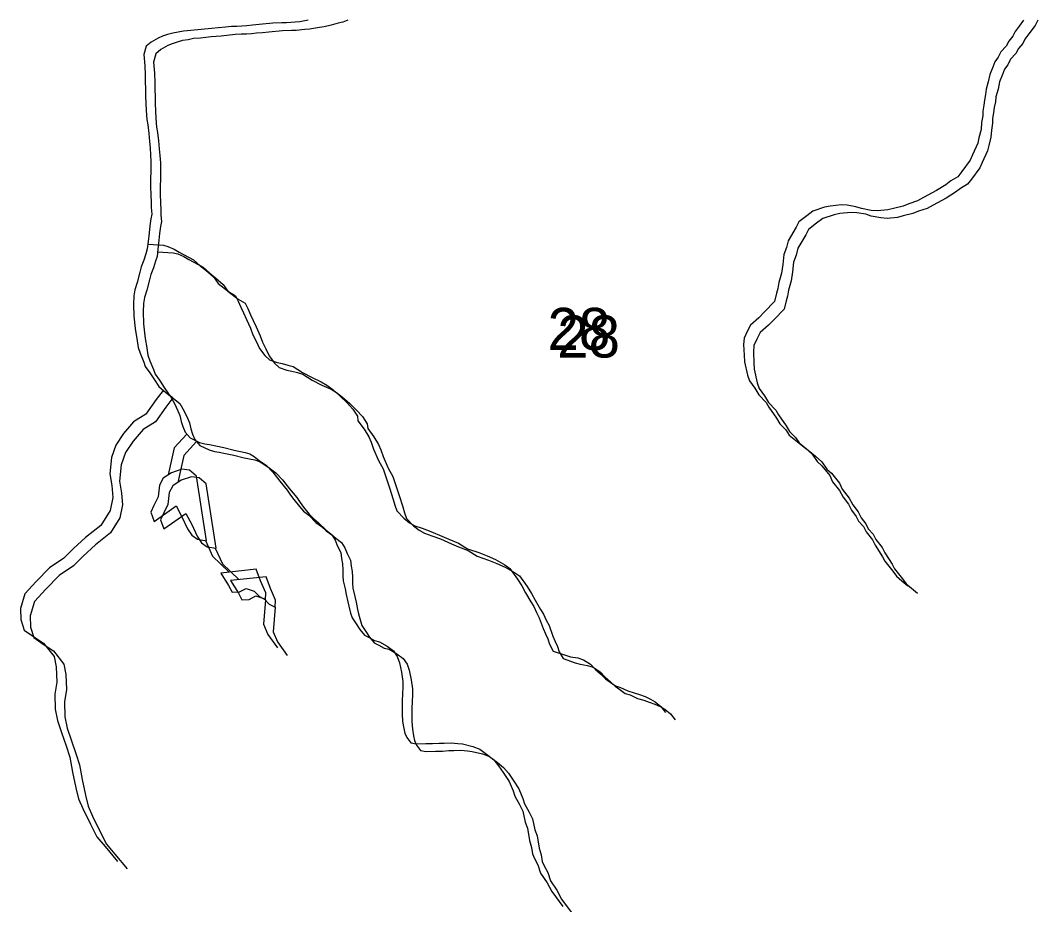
# Model space of a CAD drawing. Extents: x -21.1 to 50.3, y -4.9 to 22.1.
# Drawn here: x 46.136 to 47.146, y 20.767 to 21.646 of the extents above; entities that cross this region are included whole.
import ezdxf

# ---------------------------------------------------------------- set-up
doc = ezdxf.new("R2010")
doc.units = 0
for name, color, linetype in [('GM_X_Minor_Lake', 7, 'Continuous'), ('GM_X_Minor_River', 7, 'Continuous'), ('GM_X_Section_Text', 7, 'Continuous')]:
    doc.layers.add(name, color=color, linetype=linetype)

msp = doc.modelspace()

# ---------------------------------------------------------------- linework, layer by layer
at = {"layer": 'GM_X_Minor_Lake'}
for points in [[(46.3107, 21.1927), (46.3038, 21.1987), (46.2962, 21.1998), (46.286, 21.1962), (46.2777, 21.1909), (46.274, 21.184), (46.2726, 21.1722), (46.2685, 21.1638), (46.2652, 21.1569), (46.2687, 21.1479), (46.2905, 21.1633), (46.2963, 21.1523), (46.3018, 21.1406), (46.306, 21.1342), (46.3118, 21.1301), (46.3205, 21.1287)], [(46.3203, 21.1852), (46.3134, 21.1912), (46.3058, 21.1923), (46.2956, 21.1887), (46.2873, 21.1833), (46.2836, 21.1765), (46.2822, 21.1647), (46.2782, 21.1563), (46.2748, 21.1494), (46.2783, 21.1404), (46.3002, 21.1558), (46.306, 21.1448), (46.3114, 21.1331), (46.3157, 21.1267), (46.3214, 21.1226), (46.3301, 21.1212)], [(46.3205, 21.1287), (46.3107, 21.1927)], [(46.3301, 21.1212), (46.3203, 21.1852)], [(46.3349, 21.0966), (46.3426, 21.0842), (46.3461, 21.0774), (46.3533, 21.0778), (46.3601, 21.0813), (46.3681, 21.0787), (46.3731, 21.0731), (46.3792, 21.0701), (46.3795, 21.077), (46.3744, 21.0887), (46.3701, 21.1004)], [(46.3701, 21.1004), (46.3349, 21.0966)], [(46.3445, 21.0891), (46.3523, 21.0767), (46.3557, 21.0699), (46.3629, 21.0703), (46.3697, 21.0738), (46.3777, 21.0712), (46.3827, 21.0656), (46.3888, 21.0626), (46.3891, 21.0695), (46.3841, 21.0812), (46.3798, 21.0929)], [(46.3798, 21.0929), (46.3445, 21.0891)]]:
    msp.add_lwpolyline(points, dxfattribs=at)
at = {"layer": 'GM_X_Minor_River'}
for points in [[(46.4215, 21.6458), (46.4132, 21.6444), (46.4087, 21.644), (46.3999, 21.6432), (46.3953, 21.6432), (46.3866, 21.6428), (46.3729, 21.6416), (46.3664, 21.6408), (46.3607, 21.6404), (46.3558, 21.6399), (46.3508, 21.6395), (46.3455, 21.6395), (46.3394, 21.6391), (46.3257, 21.6375), (46.3154, 21.6367), (46.3052, 21.6355), (46.2979, 21.6351), (46.2926, 21.6339), (46.2873, 21.6331), (46.282, 21.6316), (46.277, 21.63), (46.2725, 21.6281), (46.2656, 21.6242), (46.2607, 21.62), (46.2585, 21.6117), (46.2593, 21.6007), (46.2597, 21.5915), (46.2599, 21.5706), (46.2603, 21.5631), (46.2607, 21.5562), (46.2615, 21.5471), (46.2623, 21.5418), (46.2635, 21.5334), (46.2639, 21.5255), (46.2647, 21.519), (46.2651, 21.5118), (46.2652, 21.5057), (46.2652, 21.4955), (46.2649, 21.4886), (46.2649, 21.4806), (46.2654, 21.4719), (46.2658, 21.4651), (46.2658, 21.4597), (46.2662, 21.4533), (46.2655, 21.4484), (46.2644, 21.4415), (46.2637, 21.4347), (46.2626, 21.4259), (46.2618, 21.4187), (46.2604, 21.4138), (46.2585, 21.4073), (46.2559, 21.4008), (46.2544, 21.3955)], [(46.4609, 21.6458), (46.4559, 21.644), (46.4514, 21.6428), (46.4445, 21.6409), (46.4373, 21.6393), (46.4328, 21.6385), (46.4229, 21.6369), (46.4183, 21.6365), (46.4095, 21.6357), (46.405, 21.6357), (46.3962, 21.6353), (46.3825, 21.6341), (46.3761, 21.6333), (46.3704, 21.6329), (46.3654, 21.6324), (46.3605, 21.632), (46.3551, 21.632), (46.349, 21.6316), (46.3353, 21.63), (46.3251, 21.6292), (46.3148, 21.628), (46.3076, 21.6276), (46.3023, 21.6264), (46.2969, 21.6256), (46.2916, 21.6241), (46.2867, 21.6225), (46.2821, 21.6206), (46.2753, 21.6167), (46.2704, 21.6125), (46.2681, 21.6042), (46.2689, 21.5932), (46.2694, 21.584), (46.2695, 21.5631), (46.2699, 21.5556), (46.2703, 21.5487), (46.2711, 21.5396), (46.2719, 21.5343), (46.2731, 21.5259), (46.2736, 21.518), (46.2743, 21.5115), (46.2748, 21.5043), (46.2748, 21.4982), (46.2749, 21.488), (46.2745, 21.4811), (46.2746, 21.4731), (46.275, 21.4644), (46.2754, 21.4576), (46.2754, 21.4522), (46.2759, 21.4458), (46.2751, 21.4408), (46.274, 21.434), (46.2733, 21.4272), (46.2722, 21.4184), (46.2715, 21.4112), (46.27, 21.4063), (46.2681, 21.3998), (46.2655, 21.3933), (46.264, 21.388)], [(47.1319, 21.6458), (47.1274, 21.64), (47.1236, 21.6347), (47.1213, 21.6301), (47.1172, 21.6252), (47.1145, 21.6202), (47.1092, 21.6145), (47.1066, 21.6092), (47.1032, 21.6046), (47.1013, 21.5993), (47.0983, 21.592), (47.0968, 21.5848), (47.0946, 21.5772), (47.0942, 21.5722), (47.0931, 21.5665), (47.0924, 21.5616), (47.0913, 21.5555), (47.0913, 21.551), (47.0902, 21.5441), (47.0899, 21.5373), (47.0876, 21.5289), (47.0865, 21.5236), (47.0813, 21.5121), (47.079, 21.5068), (47.0707, 21.4954), (47.0665, 21.4904), (47.0597, 21.4862), (47.0548, 21.4824), (47.0453, 21.4766), (47.0324, 21.4697), (47.0267, 21.4663), (47.018, 21.4635), (47.0123, 21.4612), (47.0028, 21.4589), (46.9971, 21.4574), (46.9868, 21.4565)], [(47.1459, 21.6458), (47.1434, 21.6406), (47.137, 21.6325), (47.1332, 21.6272), (47.131, 21.6226), (47.1268, 21.6177), (47.1242, 21.6127), (47.1189, 21.607), (47.1162, 21.6017), (47.1128, 21.5971), (47.111, 21.5918), (47.108, 21.5845), (47.1065, 21.5773), (47.1042, 21.5697), (47.1039, 21.5647), (47.1028, 21.559), (47.102, 21.5541), (47.1009, 21.548), (47.101, 21.5435), (47.0999, 21.5366), (47.0995, 21.5298), (47.0973, 21.5214), (47.0962, 21.5161), (47.0909, 21.5046), (47.0886, 21.4993), (47.0803, 21.4879), (47.0762, 21.4829), (47.0693, 21.4787), (47.0644, 21.4749), (47.0549, 21.4691), (47.042, 21.4622), (47.0363, 21.4588), (47.0276, 21.456), (47.0219, 21.4537), (47.0124, 21.4514), (47.0067, 21.4499), (46.9964, 21.449)], [(46.9868, 21.4565), (46.9807, 21.4569), (46.9708, 21.4587), (46.9654, 21.4606), (46.9567, 21.4621), (46.951, 21.4624), (46.9399, 21.4612), (46.9342, 21.46), (46.9228, 21.4562), (46.9168, 21.4516), (46.9088, 21.4455), (46.9062, 21.4401), (46.8983, 21.4268), (46.8964, 21.4199), (46.8938, 21.4131), (46.8927, 21.4032), (46.8916, 21.3945), (46.889, 21.3853), (46.8879, 21.3792), (46.8864, 21.3747), (46.8845, 21.3663), (46.8747, 21.356), (46.869, 21.3503), (46.8607, 21.343), (46.8573, 21.3365), (46.8543, 21.3301), (46.8539, 21.3236), (46.8544, 21.313), (46.8548, 21.3065), (46.8579, 21.2932), (46.8598, 21.2875), (46.8652, 21.2803), (46.869, 21.2735), (46.8763, 21.266), (46.879, 21.2614), (46.8867, 21.2505), (46.8898, 21.2448), (46.8959, 21.2387), (46.8993, 21.2334), (46.9158, 21.2202), (46.9219, 21.2146), (46.9269, 21.2074), (46.9315, 21.2032), (46.9395, 21.1934), (46.9422, 21.1873), (46.9491, 21.1786), (46.9526, 21.1718), (46.958, 21.165), (46.961, 21.1589), (46.9656, 21.1529), (46.968, 21.148), (46.9729, 21.1427), (46.9756, 21.1374), (46.9818, 21.1294), (46.9845, 21.1241), (46.9918, 21.1128), (46.9941, 21.1082), (47.0021, 21.0984), (47.0056, 21.0935), (47.0109, 21.0889), (47.017, 21.084)], [(46.9964, 21.449), (46.9903, 21.4494), (46.9804, 21.4512), (46.9751, 21.4531), (46.9663, 21.4546), (46.9606, 21.4549), (46.9496, 21.4537), (46.9439, 21.4525), (46.9325, 21.4487), (46.9264, 21.4441), (46.9184, 21.438), (46.9158, 21.4326), (46.9079, 21.4193), (46.906, 21.4124), (46.9034, 21.4056), (46.9023, 21.3957), (46.9012, 21.387), (46.8986, 21.3778), (46.8975, 21.3717), (46.896, 21.3672), (46.8941, 21.3588), (46.8843, 21.3485), (46.8786, 21.3428), (46.8703, 21.3355), (46.8669, 21.329), (46.8639, 21.3226), (46.8636, 21.3161), (46.864, 21.3055), (46.8644, 21.299), (46.8675, 21.2857), (46.8695, 21.28), (46.8748, 21.2728), (46.8787, 21.266), (46.886, 21.2585), (46.8886, 21.2539), (46.8963, 21.243), (46.8994, 21.2373), (46.9055, 21.2312), (46.909, 21.2259), (46.9254, 21.2127), (46.9315, 21.2071), (46.9365, 21.1999), (46.9411, 21.1957), (46.9492, 21.1859), (46.9519, 21.1798), (46.9588, 21.1711), (46.9622, 21.1643), (46.9676, 21.1575), (46.9707, 21.1514), (46.9753, 21.1454), (46.9776, 21.1405), (46.9826, 21.1352), (46.9853, 21.1299), (46.9914, 21.1219), (46.9941, 21.1166), (47.0014, 21.1053), (47.0037, 21.1007), (47.0118, 21.0909), (47.0152, 21.086), (47.0206, 21.0814), (47.0267, 21.0765)], [(46.2623, 21.4232), (46.2778, 21.4222), (46.2824, 21.4211), (46.2885, 21.4185), (46.2935, 21.4155), (46.3076, 21.4079), (46.3145, 21.4019), (46.3198, 21.3974), (46.3275, 21.391), (46.3321, 21.3841), (46.3424, 21.3762), (46.3493, 21.3721), (46.352, 21.3668), (46.3547, 21.3607), (46.3574, 21.355), (46.3604, 21.3486), (46.3643, 21.3399), (46.3666, 21.3334), (46.3701, 21.327), (46.3732, 21.3198), (46.3785, 21.3126), (46.3831, 21.3084), (46.3908, 21.3058), (46.3957, 21.3047), (46.4014, 21.3032), (46.4068, 21.3017), (46.4159, 21.2957), (46.4255, 21.2908), (46.4346, 21.2867), (46.44, 21.2833), (46.4461, 21.2788), (46.4534, 21.2724), (46.4599, 21.2659), (46.466, 21.2595), (46.4706, 21.2523), (46.471, 21.2478), (46.4772, 21.2394), (46.4818, 21.2319), (46.4841, 21.2266), (46.4864, 21.2197), (46.4914, 21.2084), (46.496, 21.2), (46.4984, 21.1932), (46.5022, 21.1811), (46.5061, 21.1697), (46.5077, 21.164), (46.5096, 21.1583), (46.5165, 21.1511), (46.5222, 21.1466), (46.5276, 21.1436), (46.5348, 21.141), (46.5432, 21.138), (46.5543, 21.1331), (46.5611, 21.1301), (46.5707, 21.1264), (46.5798, 21.1207), (46.5909, 21.117), (46.5993, 21.1136), (46.6077, 21.1099), (46.6169, 21.1046), (46.6218, 21.1012), (46.6295, 21.0906), (46.6337, 21.0838), (46.6372, 21.077), (46.6426, 21.0679), (46.6456, 21.0633), (46.6483, 21.0573), (46.651, 21.052), (46.6549, 21.0414), (46.6572, 21.0361), (46.6595, 21.0311), (46.6611, 21.0258), (46.6649, 21.019), (46.6771, 21.0149), (46.6821, 21.0134), (46.6893, 21.0123), (46.695, 21.0104), (46.7019, 21.0059), (46.7069, 21.0006), (46.7122, 20.9961), (46.7168, 20.9916), (46.7214, 20.9882), (46.7268, 20.9844), (46.7317, 20.9829), (46.739, 20.9795), (46.7451, 20.9777), (46.7504, 20.9758), (46.7561, 20.9739), (46.7615, 20.9713), (46.7661, 20.9687), (46.7718, 20.9641), (46.7764, 20.9581)], [(46.2719, 21.4157), (46.2875, 21.4147), (46.292, 21.4136), (46.2981, 21.411), (46.3031, 21.408), (46.3172, 21.4004), (46.3241, 21.3944), (46.3295, 21.3899), (46.3371, 21.3834), (46.3417, 21.3766), (46.352, 21.3687), (46.3589, 21.3646), (46.3616, 21.3593), (46.3643, 21.3532), (46.367, 21.3475), (46.3701, 21.3411), (46.3739, 21.3324), (46.3763, 21.3259), (46.3797, 21.3195), (46.3828, 21.3123), (46.3882, 21.3051), (46.3928, 21.3009), (46.4004, 21.2983), (46.4054, 21.2972), (46.4111, 21.2957), (46.4164, 21.2942), (46.4256, 21.2882), (46.4351, 21.2833), (46.4443, 21.2792), (46.4496, 21.2758), (46.4557, 21.2713), (46.463, 21.2649), (46.4695, 21.2584), (46.4756, 21.252), (46.4803, 21.2448), (46.4807, 21.2403), (46.4868, 21.2319), (46.4914, 21.2244), (46.4937, 21.2191), (46.496, 21.2122), (46.5011, 21.2009), (46.5057, 21.1925), (46.508, 21.1857), (46.5119, 21.1736), (46.5157, 21.1622), (46.5173, 21.1565), (46.5192, 21.1508), (46.5261, 21.1436), (46.5319, 21.1391), (46.5372, 21.1361), (46.5444, 21.1335), (46.5528, 21.1305), (46.5639, 21.1256), (46.5708, 21.1226), (46.5803, 21.1189), (46.5895, 21.1132), (46.6005, 21.1095), (46.6089, 21.1061), (46.6173, 21.1024), (46.6265, 21.0971), (46.6315, 21.0937), (46.6391, 21.0831), (46.6434, 21.0763), (46.6468, 21.0695), (46.6522, 21.0604), (46.6553, 21.0558), (46.658, 21.0498), (46.6607, 21.0445), (46.6645, 21.0339), (46.6668, 21.0286), (46.6692, 21.0236), (46.6707, 21.0183), (46.6746, 21.0115), (46.6868, 21.0074), (46.6917, 21.0059), (46.699, 21.0048), (46.7047, 21.0029), (46.7116, 20.9984), (46.7165, 20.9931), (46.7219, 20.9886), (46.7265, 20.9841), (46.7311, 20.9807), (46.7364, 20.9769), (46.7414, 20.9754), (46.7486, 20.972), (46.7547, 20.9702), (46.7601, 20.9683), (46.7658, 20.9664), (46.7711, 20.9638), (46.7757, 20.9612), (46.7814, 20.9566), (46.786, 20.9506)], [(46.2544, 21.3955), (46.2518, 21.3852), (46.2495, 21.378), (46.2484, 21.3719), (46.2481, 21.3635), (46.2485, 21.3518), (46.2497, 21.3396), (46.2505, 21.3351), (46.2513, 21.3297), (46.2529, 21.3206), (46.2548, 21.3149), (46.2583, 21.3062), (46.2598, 21.3017), (46.2644, 21.2956), (46.269, 21.2884), (46.2733, 21.282), (46.2782, 21.2775), (46.2844, 21.2726), (46.289, 21.265), (46.2921, 21.2578), (46.294, 21.2532), (46.2955, 21.2472), (46.2971, 21.2422), (46.2994, 21.2366), (46.3044, 21.2309), (46.3136, 21.2264), (46.3189, 21.2249), (46.3235, 21.2242), (46.3299, 21.223), (46.3379, 21.2212), (46.3482, 21.2186), (46.3589, 21.2164), (46.3635, 21.2149), (46.3681, 21.2122), (46.373, 21.2085), (46.3799, 21.2036), (46.3864, 21.1968), (46.3933, 21.1877), (46.4006, 21.179), (46.4041, 21.1741), (46.4075, 21.1695), (46.4129, 21.1627), (46.4171, 21.1582), (46.4221, 21.154), (46.4293, 21.1469), (46.4347, 21.1427), (46.4393, 21.1386), (46.445, 21.1344), (46.4485, 21.1291), (46.4508, 21.1234), (46.4539, 21.117), (46.4547, 21.1109), (46.4555, 21.1056), (46.4559, 21.0999), (46.4559, 21.0938), (46.4563, 21.0889), (46.4583, 21.0809), (46.4594, 21.0752), (46.461, 21.068), (46.4618, 21.0635), (46.4637, 21.0566), (46.4653, 21.0521), (46.4691, 21.046), (46.4729, 21.0404), (46.4775, 21.0347), (46.4821, 21.0324), (46.4875, 21.0294), (46.4924, 21.0283), (46.5001, 21.0238), (46.5062, 21.0193), (46.51, 21.0136), (46.5123, 21.0075), (46.5143, 20.998), (46.5155, 20.9889), (46.5155, 20.9828), (46.5152, 20.9768), (46.5148, 20.9692), (46.5149, 20.9566), (46.5153, 20.949), (46.5165, 20.9422), (46.5177, 20.9376), (46.5196, 20.9331), (46.5234, 20.9278), (46.5292, 20.9267), (46.5383, 20.9271), (46.5451, 20.9272), (46.5516, 20.9276), (46.5566, 20.9276), (46.5634, 20.928), (46.5703, 20.9273), (46.5748, 20.9269), (46.5851, 20.9243), (46.592, 20.9217), (46.6, 20.9157), (46.6058, 20.9108), (46.6107, 20.9051), (46.6153, 20.8983), (46.6211, 20.8896), (46.625, 20.8801), (46.6269, 20.8748), (46.6315, 20.8665)], [(46.264, 21.388), (46.2614, 21.3777), (46.2592, 21.3705), (46.258, 21.3644), (46.2577, 21.356), (46.2582, 21.3443), (46.2594, 21.3321), (46.2602, 21.3276), (46.2609, 21.3222), (46.2625, 21.3131), (46.2645, 21.3074), (46.2679, 21.2987), (46.2695, 21.2942), (46.2741, 21.2881), (46.2787, 21.2809), (46.2829, 21.2745), (46.2879, 21.27), (46.294, 21.2651), (46.2986, 21.2575), (46.3017, 21.2503), (46.3036, 21.2457), (46.3052, 21.2397), (46.3067, 21.2347), (46.309, 21.2291), (46.314, 21.2234), (46.3232, 21.2189), (46.3285, 21.2174), (46.3331, 21.2167), (46.3396, 21.2155), (46.3476, 21.2137), (46.3579, 21.2111), (46.3685, 21.2089), (46.3731, 21.2074), (46.3777, 21.2047), (46.3827, 21.201), (46.3896, 21.1961), (46.3961, 21.1893), (46.403, 21.1802), (46.4102, 21.1715), (46.4137, 21.1666), (46.4171, 21.162), (46.4225, 21.1552), (46.4267, 21.1507), (46.4317, 21.1465), (46.439, 21.1394), (46.4443, 21.1352), (46.4489, 21.1311), (46.4546, 21.1269), (46.4581, 21.1216), (46.4604, 21.1159), (46.4635, 21.1095), (46.4643, 21.1034), (46.4651, 21.0981), (46.4655, 21.0924), (46.4655, 21.0863), (46.4659, 21.0814), (46.4679, 21.0734), (46.4691, 21.0677), (46.4706, 21.0605), (46.4714, 21.056), (46.4734, 21.0491), (46.4749, 21.0446), (46.4787, 21.0385), (46.4826, 21.0329), (46.4872, 21.0272), (46.4918, 21.0249), (46.4971, 21.0219), (46.5021, 21.0208), (46.5097, 21.0163), (46.5158, 21.0118), (46.5197, 21.0061), (46.522, 21), (46.5239, 20.9905), (46.5251, 20.9814), (46.5252, 20.9753), (46.5248, 20.9693), (46.5245, 20.9617), (46.5245, 20.9491), (46.525, 20.9415), (46.5261, 20.9347), (46.5273, 20.9301), (46.5292, 20.9256), (46.5331, 20.9203), (46.5388, 20.9192), (46.5479, 20.9196), (46.5548, 20.9197), (46.5613, 20.9201), (46.5662, 20.9201), (46.573, 20.9205), (46.5799, 20.9198), (46.5845, 20.9194), (46.5948, 20.9168), (46.6016, 20.9142), (46.6097, 20.9082), (46.6154, 20.9033), (46.6204, 20.8976), (46.625, 20.8908), (46.6307, 20.8821), (46.6346, 20.8726), (46.6365, 20.8673), (46.6411, 20.859)], [(46.2775, 21.2781), (46.2708, 21.2689), (46.2603, 21.2544), (46.2483, 21.2467), (46.2382, 21.2352), (46.2307, 21.2237), (46.2263, 21.2115), (46.2246, 21.1952), (46.2266, 21.1835), (46.2275, 21.1717), (46.225, 21.1588), (46.2157, 21.1439), (46.2006, 21.132), (46.1886, 21.1208), (46.1789, 21.1112), (46.1646, 21.1016), (46.1514, 21.0882), (46.1402, 21.0759), (46.1358, 21.0614), (46.1363, 21.0504), (46.1395, 21.0399), (46.149, 21.0335), (46.1589, 21.0268), (46.1693, 21.0136), (46.1713, 21.0034), (46.1719, 20.9882), (46.1701, 20.9761), (46.1703, 20.9613), (46.1727, 20.9499), (46.1766, 20.9382), (46.1813, 20.9249), (46.1849, 20.9136), (46.1877, 20.8988), (46.1909, 20.8833), (46.1937, 20.8723), (46.1979, 20.8625), (46.2053, 20.847), (46.2119, 20.8346), (46.22, 20.8248), (46.2323, 20.8101)], [(46.2871, 21.2706), (46.2804, 21.2614), (46.2699, 21.2469), (46.2579, 21.2392), (46.2478, 21.2277), (46.2403, 21.2162), (46.2359, 21.204), (46.2342, 21.1877), (46.2362, 21.176), (46.2371, 21.1642), (46.2346, 21.1513), (46.2253, 21.1364), (46.2103, 21.1245), (46.1982, 21.1133), (46.1885, 21.1037), (46.1742, 21.0941), (46.1611, 21.0807), (46.1498, 21.0684), (46.1454, 21.0539), (46.1459, 21.0429), (46.1491, 21.0324), (46.1586, 21.026), (46.1686, 21.0193), (46.179, 21.0061), (46.181, 20.9959), (46.1815, 20.9807), (46.1798, 20.9686), (46.1799, 20.9538), (46.1823, 20.9424), (46.1863, 20.9307), (46.191, 20.9174), (46.1945, 20.9061), (46.1973, 20.8913), (46.2005, 20.8758), (46.2033, 20.8648), (46.2076, 20.855), (46.215, 20.8395), (46.2215, 20.8271), (46.2296, 20.8173), (46.2419, 20.8026)], [(46.301, 21.2347), (46.2884, 21.2209), (46.2826, 21.1941)], [(46.3107, 21.2272), (46.298, 21.2134), (46.2923, 21.1866)], [(46.3197, 21.1288), (46.3267, 21.1132), (46.3432, 21.0975)], [(46.3293, 21.1213), (46.3364, 21.1057), (46.3528, 21.09)], [(46.3792, 21.0701), (46.3772, 21.0458), (46.3815, 21.0356), (46.3911, 21.0221)], [(46.3888, 21.0626), (46.3868, 21.0383), (46.3911, 21.0281), (46.4007, 21.0146)], [(46.6315, 20.8665), (46.6346, 20.86), (46.6369, 20.849), (46.6393, 20.843), (46.6412, 20.8308), (46.6432, 20.824), (46.6443, 20.8175), (46.6463, 20.813), (46.6497, 20.8066), (46.6524, 20.7982), (46.659, 20.7888), (46.6636, 20.78), (46.667, 20.7751), (46.6743, 20.7653)], [(46.6411, 20.859), (46.6442, 20.8525), (46.6466, 20.8415), (46.6489, 20.8355), (46.6509, 20.8233), (46.6528, 20.8165), (46.654, 20.81), (46.6559, 20.8055), (46.6594, 20.7991), (46.6621, 20.7907), (46.6686, 20.7813), (46.6732, 20.7725), (46.6767, 20.7676), (46.684, 20.7578)]]:
    msp.add_lwpolyline(points, dxfattribs=at)

# ---------------------------------------------------------------- texts
at = {"layer": 'GM_X_Section_Text'}
for p in [(46.6593, 21.3182), (46.6689, 21.3107)]:
    msp.add_text('28', height=0.04186, rotation=0, dxfattribs=at).set_placement(p)

doc.saveas('drawing.dxf')
